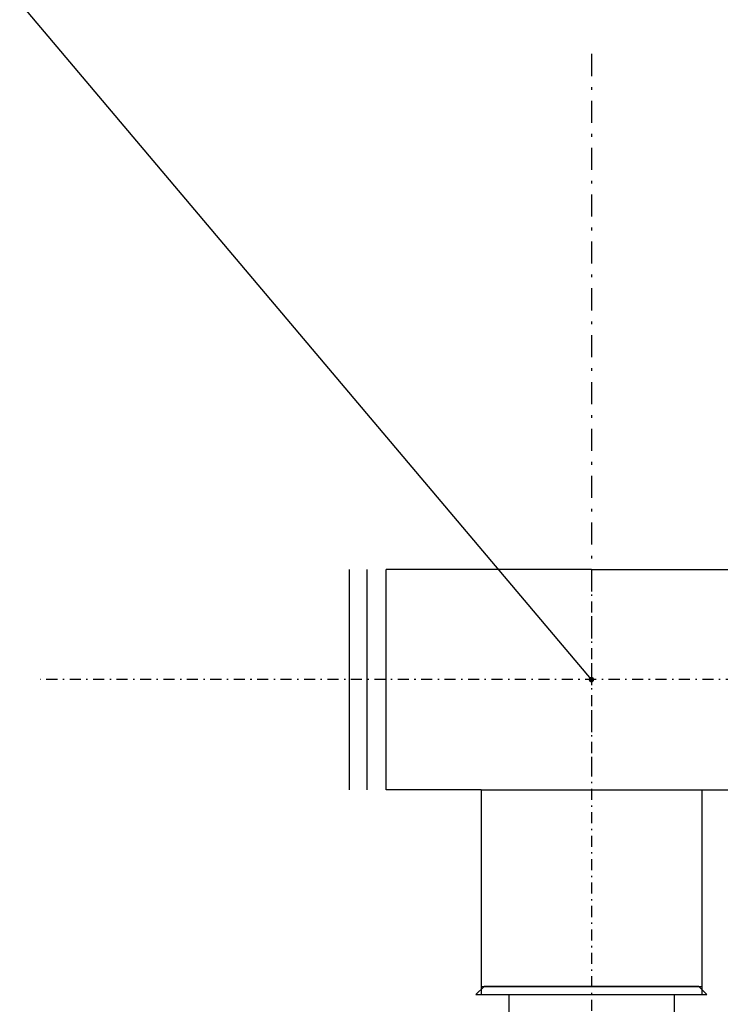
# Model space of a CAD drawing. Extents: x 33706 to 249013, y -74890 to 17912.
# Tile 258 of 288: x 184706 to 184833, y -39925 to -39746. Entities that reach past the tile are written whole.
import ezdxf

# ---------------------------------------------------------------- set-up
doc = ezdxf.new("R2010")
doc.units = 0
doc.header["$MEASUREMENT"] = 0
doc.linetypes.add('DASHDOT', pattern=[8.5, 4, -2, 0.5, -2])
for name, color, linetype in [('gaz', 1, 'Continuous'), ('LC-002-002-----0', 2, 'DASHDOT'), ('LC-006-002-----0', 1, 'Continuous'), ('LC-009-002-----0', 1, 'Continuous'), ('LC-021-002-----0', 1, 'Continuous'), ('wymiary', 2, 'Continuous')]:
    doc.layers.add(name, color=color, linetype=linetype)
doc.layers.add('WYMIARY-I-OPISY', color=3, linetype='Continuous', lineweight=9)
doc.styles.get("Standard").update_dxf_attribs({"font": 'ARIALN.TTF'})
doc.dimstyles.new('zewn', dxfattribs={"dimtxt": 10, "dimasz": 7, "dimexe": 1.25, "dimexo": 10, "dimgap": 3, "dimtad": 1, "dimdec": 0, "dimtxsty": 'Standard', "dimblk": 'ARCHTICK', "dimcen": 10, "dimadec": 0, "dimazin": 0, "dimtfac": 1, "dimtdec": 0, "dimtmove": 0, "dimatfit": 3, "dimfxl": 1, "dimarcsym": 0})

# ---------------------------------------------------------------- blocks, each defined once
blk = doc.blocks.new('_ArchTick')
at = {"color": 0, "linetype": 'ByBlock', "const_width": 0.15}
blk.add_lwpolyline([(-0.5, -0.5), (0.5, 0.5)], dxfattribs=at)

msp = doc.modelspace()

# ---------------------------------------------------------------- linework, layer by layer
at = {"linetype": 'DASHDOT', "ltscale": 0.5}
msp.add_line((185052.85, -39866.13), (184709.81, -39866.13), dxfattribs=at)
at = {"layer": 'gaz'}
for p, q in [((184765.86, -39886.13), (184765.86, -39846.13)), ((184769.03, -39886.13), (184769.03, -39846.13)), ((184809.73, -39846.13), (184772.51, -39846.13)), ((184772.51, -39886.13), (184772.51, -39846.13)), ((184809.73, -39846.13), (184846.94, -39846.13)), ((184789.73, -39886.13), (184772.51, -39886.13)), ((184789.73, -39886.13), (184846.94, -39886.13)), ((184789.73, -39886.13), (184789.73, -39923.26)), ((184829.73, -39886.13), (184829.73, -39923.26)), ((184789.73, -39921.78), (184829.73, -39921.78)), ((184794.73, -39923.26), (184794.73, -40715.23)), ((184824.73, -39923.26), (184824.73, -40715.23))]:
    msp.add_line(p, q, dxfattribs=at)
at = {"layer": 'LC-002-002-----0'}
msp.add_line((184809.73, -39752.65), (184809.73, -39882.65), dxfattribs=at)
at = {"layer": 'LC-006-002-----0'}
for p, q in [((184790.25, -39921.78), (184788.77, -39923.26)), ((184829.2, -39921.78), (184830.68, -39923.26))]:
    msp.add_line(p, q, dxfattribs=at)
at = {"layer": 'LC-009-002-----0'}
msp.add_line((184788.77, -39923.26), (184830.68, -39923.26), dxfattribs=at)
at = {"layer": 'LC-021-002-----0'}
msp.add_line((184829.2, -39921.78), (184790.25, -39921.78), dxfattribs=at)
at = {"layer": 'wymiary', "linetype": 'DASHDOT', "ltscale": 0.5}
msp.add_line((184809.73, -39847.69), (184809.73, -40723.33), dxfattribs=at)

# ---------------------------------------------------------------- leaders
at = {"layer": 'WYMIARY-I-OPISY', "annotation_type": 0, "has_hookline": 1, "hookline_direction": 1}
for points, text_width in [([(184984.9, -39845.92), (184722.7, -39533.68), (184718.7, -39533.68)], 30.22), ([(184809.73, -39866.13), (184580.53, -39594.68), (184576.53, -39594.68)], 54.43)]:
    msp.add_leader(points, dimstyle='zewn', override={"dimasz": 4, "dimtad": 0, "dimldrblk": 'DotSmall'}, dxfattribs=dict(at, text_width=text_width))

doc.saveas('drawing.dxf')
